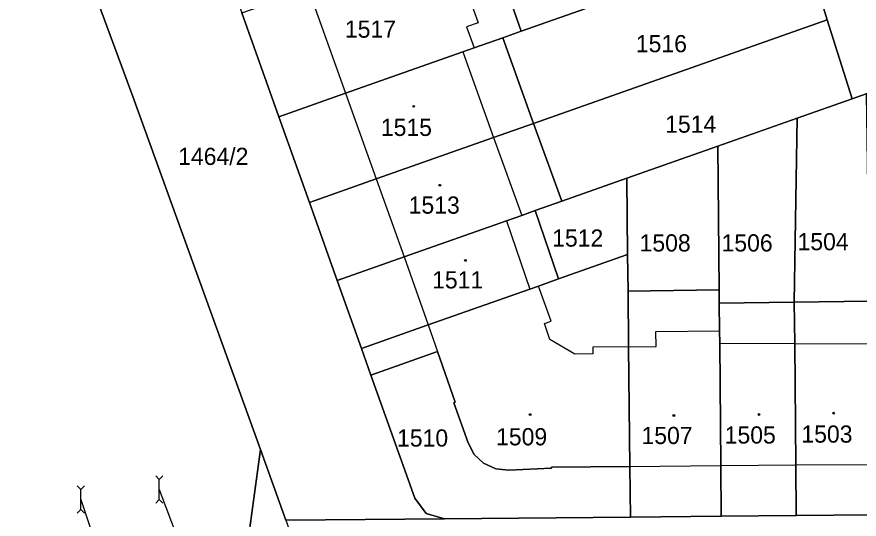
# Model space of a CAD drawing. Extents: x -596233 to -595156, y -1161235 to -1159375.
# Drawn here: x -596003.7 to -595920.4, y -1160887.6 to -1160837.9 of the extents above; entities that cross this region are included whole.
import ezdxf

# ---------------------------------------------------------------- set-up
doc = ezdxf.new("R2010")
doc.units = 0
for name, color, linetype in [('KN_CAR_KR', 7, 'Continuous'), ('KN_KULTURY', 7, 'Continuous'), ('KN_PARC_CIS_POZ', 7, 'Continuous'), ('KN_PARC_CIS_STAV', 7, 'Continuous'), ('KN_PARC_PLOCHA', 7, 'Continuous'), ('parcely_l', 7, 'Continuous')]:
    doc.layers.add(name, color=color, linetype=linetype)

msp = doc.modelspace()

# ---------------------------------------------------------------- linework, layer by layer
at = {"layer": 'KN_CAR_KR'}
for points in [[(-595960.26, -1160832.33), (-595958.11, -1160838.47)], [(-595974.89, -1160835.15), (-595971.23, -1160845.42)], [(-595958.11, -1160838.47), (-595959.24, -1160838.87)], [(-595959.24, -1160838.87), (-595958.51, -1160840.94)], [(-595959.63, -1160841.34), (-595956.59, -1160849.8)], [(-595971.23, -1160845.42), (-595968.19, -1160853.89)], [(-595956.59, -1160849.8), (-595953.79, -1160857.51)], [(-595968.19, -1160853.89), (-595965.43, -1160861.61)], [(-595955.31, -1160858.04), (-595952.97, -1160864.8)], [(-595965.43, -1160861.61), (-595963.05, -1160868.35)], [(-595950.89, -1160867.98), (-595952.12, -1160864.5)], [(-595951.55, -1160868.21), (-595950.89, -1160867.98)], [(-595963.05, -1160868.35), (-595962.12, -1160870.99)], [(-595951, -1160869.79), (-595951.55, -1160868.21)], [(-595940.51, -1160868.99), (-595934.22, -1160868.94)], [(-595948.52, -1160871.24), (-595951, -1160869.79)], [(-595940.5, -1160870.49), (-595940.51, -1160868.99)], [(-595943.22, -1160870.51), (-595946.75, -1160870.55)], [(-595946.75, -1160870.55), (-595946.74, -1160871.22)], [(-595943.22, -1160870.51), (-595940.5, -1160870.49)], [(-595934.2, -1160870.16), (-595926.77, -1160870.19)], [(-595926.77, -1160870.19), (-595919.35, -1160870.22)], [(-595946.74, -1160871.22), (-595948.52, -1160871.24)], [(-595943.09, -1160882.35), (-595934.09, -1160882.26)], [(-595934.09, -1160882.26), (-595926.66, -1160882.2)], [(-595926.66, -1160882.2), (-595919.2, -1160882.14)], [(-595989.65, -1160884.63), (-595981.69, -1160905.78)], [(-595997.41, -1160885.62), (-595990.44, -1160906.42)]]:
    msp.add_lwpolyline(points, dxfattribs=at)
at = {"layer": 'KN_KULTURY'}
for p, q in [((-595989.65, -1160885.63), (-595989.65, -1160883.63)), ((-595997.41, -1160886.62), (-595997.41, -1160884.62))]:
    msp.add_line(p, q, dxfattribs=at)
for points in [[(-595990.004, -1160883.277), (-595989.65, -1160883.63), (-595989.296, -1160883.277)], [(-595997.764, -1160884.267), (-595997.41, -1160884.62), (-595997.056, -1160884.267)], [(-595990.004, -1160885.984), (-595989.65, -1160885.63), (-595989.296, -1160885.984)], [(-595997.764, -1160886.974), (-595997.41, -1160886.62), (-595997.056, -1160886.974)]]:
    msp.add_lwpolyline(points, dxfattribs=at)
for centre, radius in [((-595964.48, -1160846.72), 0.09), ((-595964.48, -1160846.72), 0.0398), ((-595961.89, -1160854.53), 0.09), ((-595961.89, -1160854.53), 0.0398), ((-595959.36, -1160861.96), 0.09), ((-595959.36, -1160861.96), 0.0398), ((-595952.96, -1160877.22), 0.09), ((-595952.96, -1160877.22), 0.0398), ((-595938.73, -1160877.3), 0.09), ((-595938.73, -1160877.3), 0.0398), ((-595930.31, -1160877.21), 0.09), ((-595930.31, -1160877.21), 0.0398), ((-595922.92, -1160877.07), 0.09), ((-595922.92, -1160877.07), 0.0398)]:
    msp.add_circle(centre, radius, dxfattribs=at)
at = {"layer": 'KN_PARC_PLOCHA'}
for points in [[(-596054.16, -1160678.25), (-596024.66, -1160758.02), (-596007.43, -1160804.66), (-596003.34, -1160815.75), (-595992.26, -1160845.74), (-595979.65, -1160880.67), (-595981.13, -1160891.54)], [(-595977.13, -1160887.66), (-595961.43, -1160887.52), (-595943.04, -1160887.35), (-595934.04, -1160887.26), (-595926.62, -1160887.19), (-595919.2, -1160887.12), (-595911.75, -1160887.05), (-595902.74, -1160886.98), (-595896.74, -1160886.92), (-595890.78, -1160886.86), (-595884.74, -1160886.79), (-595872.49, -1160886.67), (-595844.05, -1160886.38)]]:
    msp.add_lwpolyline(points, dxfattribs=at)
for points in [[(-595987.88, -1160819.58), (-595985.19, -1160827.12), (-595983.34, -1160832.3), (-595981.49, -1160837.48), (-595977.83, -1160847.75), (-595974.8, -1160856.22), (-595972.05, -1160863.95), (-595969.65, -1160870.68), (-595968.71, -1160873.32), (-595964.37, -1160885.47), (-595963.23, -1160886.99), (-595961.43, -1160887.52), (-595977.13, -1160887.66), (-595979.65, -1160880.67), (-595992.26, -1160845.74), (-596003.34, -1160815.75), (-595990.9, -1160811.11)], [(-595926.26, -1160829.58), (-595953.84, -1160839.3), (-595957.44, -1160829), (-595951.8, -1160827.01), (-595929.42, -1160819.11)], [(-595893.33, -1160836.12), (-595912.38, -1160842.89), (-595919.7, -1160845.48), (-595921.1, -1160845.99), (-595923.56, -1160838.17), (-595925.28, -1160832.48), (-595898.15, -1160822.84)], [(-595953.84, -1160839.3), (-595955.67, -1160839.94), (-595958.51, -1160840.94), (-595959.63, -1160841.34), (-595971.23, -1160845.42), (-595977.83, -1160847.75), (-595981.49, -1160837.48), (-595974.89, -1160835.15), (-595964.23, -1160831.39), (-595962.13, -1160830.65), (-595961.17, -1160830.31), (-595957.44, -1160829)], [(-595925.28, -1160832.48), (-595923.56, -1160838.17), (-595952.62, -1160848.41), (-595955.67, -1160839.94), (-595953.84, -1160839.3), (-595926.26, -1160829.58)], [(-595921.1, -1160845.99), (-595926.53, -1160847.89), (-595934.39, -1160850.67), (-595943.39, -1160853.84), (-595949.82, -1160856.11), (-595952.62, -1160848.41), (-595923.56, -1160838.17)], [(-595952.62, -1160848.41), (-595956.59, -1160849.8), (-595968.19, -1160853.89), (-595974.8, -1160856.22), (-595977.83, -1160847.75), (-595971.23, -1160845.42), (-595959.63, -1160841.34), (-595958.51, -1160840.94), (-595955.67, -1160839.94)], [(-595919.4, -1160866.01), (-595926.82, -1160866.1), (-595926.53, -1160847.89), (-595921.1, -1160845.99), (-595919.7, -1160845.48)], [(-595926.82, -1160866.1), (-595934.24, -1160866.2), (-595934.25, -1160864.88), (-595934.39, -1160850.67), (-595926.53, -1160847.89)], [(-595949.82, -1160856.11), (-595952.47, -1160857.04), (-595953.79, -1160857.51), (-595955.31, -1160858.04), (-595965.43, -1160861.61), (-595972.05, -1160863.95), (-595974.8, -1160856.22), (-595968.19, -1160853.89), (-595956.59, -1160849.8), (-595952.62, -1160848.41)], [(-595934.25, -1160864.88), (-595943.27, -1160865.01), (-595943.31, -1160861.39), (-595943.39, -1160853.84), (-595934.39, -1160850.67)], [(-595943.31, -1160861.39), (-595950.14, -1160863.8), (-595952.47, -1160857.04), (-595949.82, -1160856.11), (-595943.39, -1160853.84)], [(-595950.14, -1160863.8), (-595952.12, -1160864.5), (-595952.97, -1160864.8), (-595963.05, -1160868.35), (-595969.65, -1160870.68), (-595972.05, -1160863.95), (-595965.43, -1160861.61), (-595955.31, -1160858.04), (-595953.79, -1160857.51), (-595952.47, -1160857.04)], [(-595943.27, -1160865.01), (-595943.22, -1160870.51), (-595943.09, -1160882.35), (-595950.84, -1160882.43), (-595950.84, -1160882.53), (-595955.1, -1160882.71), (-595956.36, -1160882.58), (-595957.57, -1160882.02), (-595958.49, -1160881.15), (-595959.1, -1160880), (-595960.5, -1160876.04), (-595960.36, -1160875.99), (-595962.12, -1160870.99), (-595968.71, -1160873.32), (-595969.65, -1160870.68), (-595963.05, -1160868.35), (-595952.97, -1160864.8), (-595952.12, -1160864.5), (-595950.14, -1160863.8), (-595943.31, -1160861.39)], [(-595934.24, -1160866.2), (-595934.22, -1160868.94), (-595934.2, -1160870.16), (-595934.09, -1160882.26), (-595934.04, -1160887.26), (-595943.04, -1160887.35), (-595943.09, -1160882.35), (-595943.22, -1160870.51), (-595943.27, -1160865.01), (-595934.25, -1160864.88)], [(-595926.62, -1160887.19), (-595934.04, -1160887.26), (-595934.09, -1160882.26), (-595934.2, -1160870.16), (-595934.22, -1160868.94), (-595934.24, -1160866.2), (-595926.82, -1160866.1), (-595926.77, -1160870.19), (-595926.66, -1160882.2)], [(-595919.2, -1160887.12), (-595926.62, -1160887.19), (-595926.66, -1160882.2), (-595926.77, -1160870.19), (-595926.82, -1160866.1), (-595919.4, -1160866.01), (-595919.35, -1160870.22), (-595919.2, -1160882.14)], [(-595943.09, -1160882.35), (-595943.04, -1160887.35), (-595961.43, -1160887.52), (-595963.23, -1160886.99), (-595964.37, -1160885.47), (-595968.71, -1160873.32), (-595962.12, -1160870.99), (-595960.36, -1160875.99), (-595960.5, -1160876.04), (-595959.1, -1160880), (-595958.49, -1160881.15), (-595957.57, -1160882.02), (-595956.36, -1160882.58), (-595955.1, -1160882.71), (-595950.84, -1160882.53), (-595950.84, -1160882.43)], [(-595977.13, -1160887.66), (-595970.85, -1160905.06), (-595971.22, -1160905.09), (-595972.18, -1160904.16), (-595978.83, -1160903.74), (-595978.87, -1160899.66), (-595981.07, -1160899.71), (-595981.13, -1160891.54), (-595979.65, -1160880.67)]]:
    msp.add_lwpolyline(points, close=True, dxfattribs=at)
at = {"layer": 'parcely_l'}
for points in [[(-595979.65, -1160880.67), (-595992.26, -1160845.74), (-596003.34, -1160815.75)], [(-595953.84, -1160839.3), (-595957.44, -1160829)], [(-595926.26, -1160829.58), (-595953.84, -1160839.3)], [(-595923.56, -1160838.17), (-595925.28, -1160832.48)], [(-595981.49, -1160837.48), (-595977.83, -1160847.75)], [(-595952.62, -1160848.41), (-595923.56, -1160838.17)], [(-595921.1, -1160845.99), (-595923.56, -1160838.17)], [(-595953.84, -1160839.3), (-595955.67, -1160839.94)], [(-595955.67, -1160839.94), (-595958.51, -1160840.94), (-595959.63, -1160841.34), (-595971.23, -1160845.42), (-595977.83, -1160847.75)], [(-595955.67, -1160839.94), (-595952.62, -1160848.41)], [(-595919.7, -1160845.48), (-595921.1, -1160845.99)], [(-595921.1, -1160845.99), (-595926.53, -1160847.89)], [(-595977.83, -1160847.75), (-595974.8, -1160856.22)], [(-595926.53, -1160847.89), (-595934.39, -1160850.67)], [(-595926.53, -1160847.89), (-595926.82, -1160866.1)], [(-595952.62, -1160848.41), (-595956.59, -1160849.8), (-595968.19, -1160853.89), (-595974.8, -1160856.22)], [(-595949.82, -1160856.11), (-595952.62, -1160848.41)], [(-595943.39, -1160853.84), (-595934.39, -1160850.67)], [(-595934.39, -1160850.67), (-595934.25, -1160864.88)], [(-595949.82, -1160856.11), (-595943.39, -1160853.84)], [(-595943.39, -1160853.84), (-595943.31, -1160861.39)], [(-595974.8, -1160856.22), (-595972.05, -1160863.95)], [(-595952.47, -1160857.04), (-595949.82, -1160856.11)], [(-595972.05, -1160863.95), (-595965.43, -1160861.61), (-595955.31, -1160858.04), (-595953.79, -1160857.51), (-595952.47, -1160857.04)], [(-595950.14, -1160863.8), (-595952.47, -1160857.04)], [(-595943.31, -1160861.39), (-595950.14, -1160863.8)], [(-595943.27, -1160865.01), (-595943.31, -1160861.39)], [(-595972.05, -1160863.95), (-595969.65, -1160870.68)], [(-595969.65, -1160870.68), (-595963.05, -1160868.35), (-595952.97, -1160864.8), (-595952.12, -1160864.5), (-595950.14, -1160863.8)], [(-595934.25, -1160864.88), (-595943.27, -1160865.01)], [(-595943.27, -1160865.01), (-595943.22, -1160870.51), (-595943.09, -1160882.35)], [(-595934.25, -1160864.88), (-595934.24, -1160866.2)], [(-595926.82, -1160866.1), (-595934.24, -1160866.2)], [(-595934.24, -1160866.2), (-595934.22, -1160868.94), (-595934.2, -1160870.16), (-595934.09, -1160882.26), (-595934.04, -1160887.26)], [(-595926.82, -1160866.1), (-595919.4, -1160866.01)], [(-595926.62, -1160887.19), (-595926.66, -1160882.2), (-595926.77, -1160870.19), (-595926.82, -1160866.1)], [(-595969.65, -1160870.68), (-595968.71, -1160873.32)], [(-595943.09, -1160882.35), (-595950.84, -1160882.43), (-595950.84, -1160882.53), (-595955.1, -1160882.71), (-595956.36, -1160882.58), (-595957.57, -1160882.02), (-595958.49, -1160881.15), (-595959.1, -1160880), (-595960.5, -1160876.04), (-595960.36, -1160875.99), (-595962.12, -1160870.99), (-595968.71, -1160873.32)], [(-595968.71, -1160873.32), (-595964.37, -1160885.47), (-595963.23, -1160886.99), (-595961.43, -1160887.52)], [(-595970.85, -1160905.06), (-595971.22, -1160905.09), (-595972.18, -1160904.16), (-595978.83, -1160903.74), (-595978.87, -1160899.66), (-595981.07, -1160899.71), (-595981.13, -1160891.54), (-595979.65, -1160880.67)], [(-595977.13, -1160887.66), (-595979.65, -1160880.67)], [(-595943.04, -1160887.35), (-595943.09, -1160882.35)], [(-595943.04, -1160887.35), (-595934.04, -1160887.26)], [(-595934.04, -1160887.26), (-595926.62, -1160887.19)], [(-595926.62, -1160887.19), (-595919.2, -1160887.12)], [(-595977.13, -1160887.66), (-595961.43, -1160887.52)], [(-595961.43, -1160887.52), (-595943.04, -1160887.35)]]:
    msp.add_lwpolyline(points, dxfattribs=at)

# ---------------------------------------------------------------- texts
at = {"layer": 'KN_PARC_CIS_POZ'}
for s, p in [('1516', (-595942.4966, -1160841.37)), ('1514', (-595939.5966, -1160849.33)), ('1464/2', (-595987.7866, -1160852.52)), ('1512', (-595950.7766, -1160860.6)), ('1508', (-595942.1266, -1160861.08)), ('1506', (-595934.0166, -1160861.08)), ('1504', (-595926.4966, -1160860.96)), ('1510', (-595966.1266, -1160880.38))]:
    msp.add_text(s, height=1.7, dxfattribs=at).set_placement(p)
at = {"layer": 'KN_PARC_CIS_STAV'}
for s, p in [('1517', (-595971.2866, -1160839.93)), ('1515', (-595967.7266, -1160849.65)), ('1513', (-595964.9766, -1160857.34)), ('1511', (-595962.6566, -1160864.74)), ('1509', (-595956.3266, -1160880.26)), ('1507', (-595941.9366, -1160880.13)), ('1505', (-595933.7066, -1160880.08)), ('1503', (-595926.1166, -1160879.99))]:
    msp.add_text(s, height=1.7, dxfattribs=at).set_placement(p)

doc.saveas('drawing.dxf')
